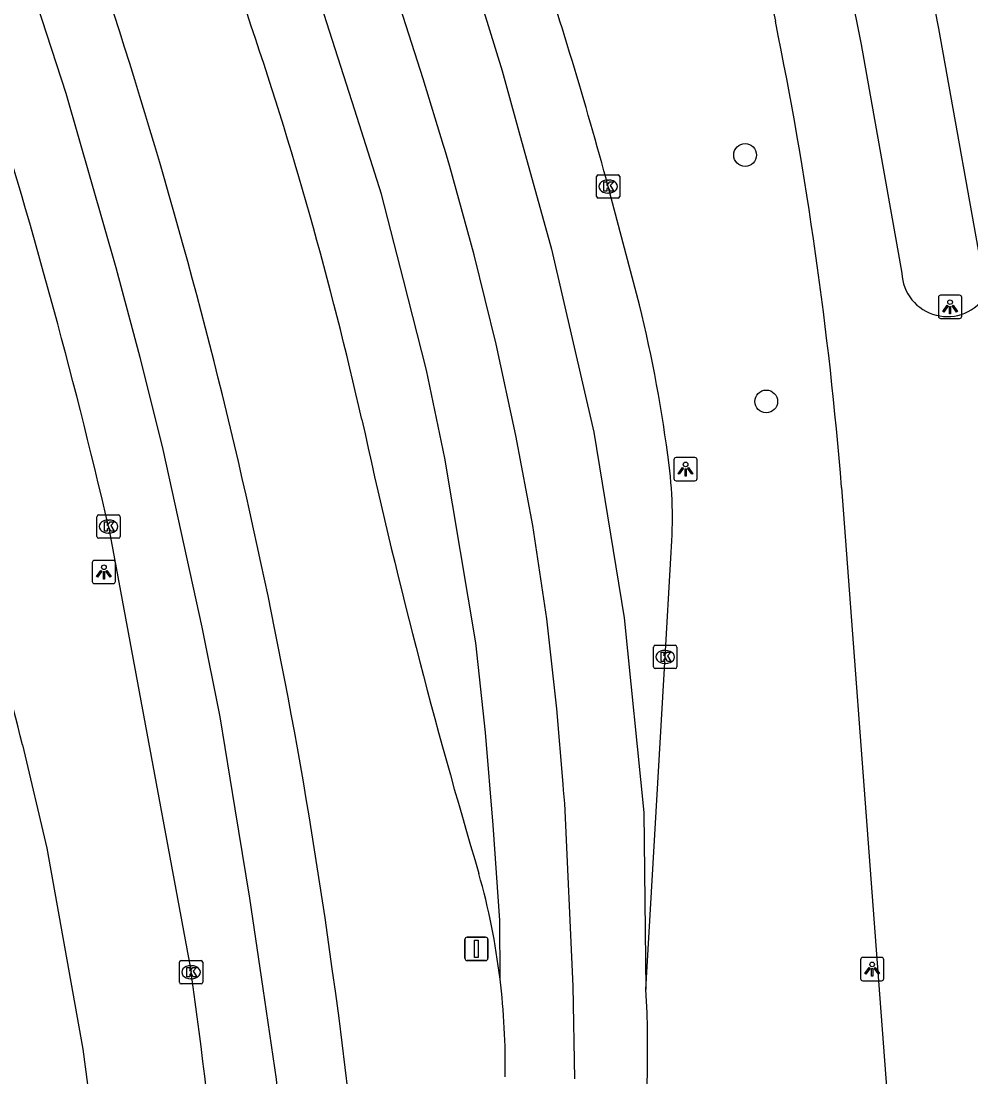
# Model space of a CAD drawing. Extents: x 159822 to 160765, y 380693 to 381634.
# Drawn here: x 160553.87 to 160594.63, y 381431.46 to 381476.79 of the extents above; entities that cross this region are included whole.
import ezdxf

# ---------------------------------------------------------------- set-up
doc = ezdxf.new("R2010")
doc.units = 0
for name, color, linetype in [('IMGEO_Boom', 7, 'Continuous'), ('IMGEO_Fietspad_gesloten', 7, 'Continuous'), ('IMGEO_Kolk', 7, 'Continuous'), ('IMGEO_Lichtpunt', 7, 'Continuous'), ('IMGEO_Rijbaan_regionaal_gesloten', 7, 'Continuous'), ('IMGEO_Verkeersbordpaal', 7, 'Continuous'), ('IMGEO_Voetpad_open', 7, 'Continuous')]:
    doc.layers.add(name, color=color, linetype=linetype)

msp = doc.modelspace()

# ---------------------------------------------------------------- linework, layer by layer
at = {"layer": 'IMGEO_Boom'}
for centre in [(160584.942, 381471.036), (160585.849, 381460.456)]:
    msp.add_circle(centre, 0.489, dxfattribs=at)
at = {"layer": 'IMGEO_Fietspad_gesloten'}
for points in [[(160575.768, 381499.685), (160581.57, 381493.516), (160582.725, 381491.138), (160583.724, 381487.762), (160585.765, 381479.02), (160586.241, 381476.785)], [(160588.019, 381485.249), (160589.921, 381475.779), (160591.662, 381465.969)], [(160589.082, 381456.76), (160590.47, 381438.252), (160591.778, 381420.755)], [(160553.926, 381445.717), (160554.972, 381441.28), (160556.527, 381432.658), (160557.674, 381423.886)]]:
    msp.add_lwpolyline(points, dxfattribs=at)
for centre, radius, start, end in [((160422.078, 381443.281), 167.547, 4.61446, 11.53517), ((160593.619, 381466.06), 1.959, 182.6504, 329.0474), ((160517.352, 381437.419), 37.503, 12.7828, 31.8868)]:
    msp.add_arc(centre, radius, start, end, dxfattribs=at)
at = {"layer": 'IMGEO_Kolk'}
for p, q in [((160578.564, 381469.258), (160578.564, 381470.11)), ((160578.639, 381470.184), (160579.491, 381470.184)), ((160579.565, 381470.11), (160579.565, 381469.258)), ((160579.052, 381469.964), (160579.077, 381469.964)), ((160579.075, 381469.404), (160579.05, 381469.404)), ((160579.491, 381469.184), (160578.639, 381469.184)), ((160557.126, 381454.659), (160557.126, 381455.511)), ((160557.201, 381455.585), (160558.053, 381455.585)), ((160557.614, 381455.365), (160557.639, 381455.365)), ((160558.127, 381455.511), (160558.127, 381454.659)), ((160557.637, 381454.805), (160557.612, 381454.805)), ((160558.053, 381454.585), (160557.201, 381454.585)), ((160581.013, 381449.063), (160581.013, 381449.915)), ((160581.088, 381449.989), (160581.94, 381449.989)), ((160581.501, 381449.769), (160581.526, 381449.769)), ((160582.014, 381449.915), (160582.014, 381449.063)), ((160581.94, 381448.989), (160581.088, 381448.989)), ((160581.524, 381449.209), (160581.499, 381449.209)), ((160560.666, 381435.528), (160560.666, 381436.38)), ((160560.741, 381436.454), (160561.593, 381436.454)), ((160561.154, 381436.234), (160561.179, 381436.234)), ((160561.667, 381436.38), (160561.667, 381435.528)), ((160561.177, 381435.674), (160561.152, 381435.674)), ((160561.593, 381435.454), (160560.741, 381435.454))]:
    msp.add_line(p, q, dxfattribs=at)
for points in [[(160578.564, 381469.258), (160578.564, 381470.11)], [(160578.639, 381470.184), (160579.491, 381470.184)], [(160579.565, 381470.11), (160579.565, 381469.258)], [(160578.885, 381469.884), (160579.008, 381469.884), (160579.008, 381469.733), (160579.138, 381469.884), (160579.302, 381469.884), (160579.156, 381469.733), (160579.309, 381469.484), (160579.157, 381469.484), (160579.072, 381469.648), (160579.008, 381469.581), (160579.008, 381469.484), (160578.885, 381469.484), (160578.885, 381469.884)], [(160579.491, 381469.184), (160578.639, 381469.184)], [(160557.126, 381454.659), (160557.126, 381455.511)], [(160557.201, 381455.585), (160558.053, 381455.585)], [(160557.447, 381455.285), (160557.57, 381455.285), (160557.57, 381455.134), (160557.7, 381455.285), (160557.864, 381455.285), (160557.718, 381455.134), (160557.871, 381454.885), (160557.719, 381454.885), (160557.634, 381455.049), (160557.57, 381454.982), (160557.57, 381454.885), (160557.447, 381454.885), (160557.447, 381455.285)], [(160558.127, 381455.511), (160558.127, 381454.659)], [(160558.053, 381454.585), (160557.201, 381454.585)], [(160581.013, 381449.063), (160581.013, 381449.915)], [(160581.088, 381449.989), (160581.94, 381449.989)], [(160582.014, 381449.915), (160582.014, 381449.063)], [(160581.334, 381449.689), (160581.457, 381449.689), (160581.457, 381449.538), (160581.587, 381449.689), (160581.751, 381449.689), (160581.605, 381449.538), (160581.758, 381449.289), (160581.606, 381449.289), (160581.521, 381449.453), (160581.457, 381449.386), (160581.457, 381449.289), (160581.334, 381449.289), (160581.334, 381449.689)], [(160581.94, 381448.989), (160581.088, 381448.989)], [(160560.666, 381435.528), (160560.666, 381436.38)], [(160560.741, 381436.454), (160561.593, 381436.454)], [(160560.987, 381436.154), (160561.11, 381436.154), (160561.11, 381436.003), (160561.24, 381436.154), (160561.404, 381436.154), (160561.258, 381436.003), (160561.411, 381435.754), (160561.259, 381435.754), (160561.174, 381435.918), (160561.11, 381435.851), (160561.11, 381435.754), (160560.987, 381435.754), (160560.987, 381436.154)], [(160561.667, 381436.38), (160561.667, 381435.528)], [(160561.593, 381435.454), (160560.741, 381435.454)]]:
    msp.add_lwpolyline(points, dxfattribs=at)
for centre, start, end in [((160578.641, 381470.108), 91.552, 178.448), ((160578.641, 381470.108), 91.552, 178.448), ((160579.489, 381470.108), 1.552, 88.448), ((160579.489, 381470.108), 1.552, 88.448), ((160578.641, 381469.26), 181.552, 268.448), ((160578.641, 381469.26), 181.552, 268.448), ((160579.489, 381469.26), 271.552, 358.448), ((160579.489, 381469.26), 271.552, 358.448), ((160557.203, 381455.509), 91.552, 178.448), ((160557.203, 381455.509), 91.552, 178.448), ((160558.051, 381455.509), 1.552, 88.448), ((160558.051, 381455.509), 1.552, 88.448), ((160557.203, 381454.661), 181.552, 268.448), ((160557.203, 381454.661), 181.552, 268.448), ((160558.051, 381454.661), 271.552, 358.448), ((160558.051, 381454.661), 271.552, 358.448), ((160581.09, 381449.913), 91.552, 178.448), ((160581.09, 381449.913), 91.552, 178.448), ((160581.938, 381449.913), 1.552, 88.448), ((160581.938, 381449.913), 1.552, 88.448), ((160581.09, 381449.065), 181.552, 268.448), ((160581.09, 381449.065), 181.552, 268.448), ((160581.938, 381449.065), 271.552, 358.448), ((160581.938, 381449.065), 271.552, 358.448), ((160560.743, 381436.378), 91.552, 178.448), ((160560.743, 381436.378), 91.552, 178.448), ((160561.591, 381436.378), 1.552, 88.448), ((160561.591, 381436.378), 1.552, 88.448), ((160560.743, 381435.53), 181.552, 268.448), ((160560.743, 381435.53), 181.552, 268.448), ((160561.591, 381435.53), 271.552, 358.448), ((160561.591, 381435.53), 271.552, 358.448)]:
    msp.add_arc(centre, 0.0765, start, end, dxfattribs=at)
for centre, major_axis, ratio, start_param, end_param in [((160579.051, 381469.684), (-0.387, 0.002), 0.722429, 4.712389, 7.853982), ((160579.076, 381469.684), (-0.39, 0.002), 0.717154, 1.570796, 4.712389), ((160557.613, 381455.085), (-0.387, 0.002), 0.722429, 4.712389, 7.853982), ((160557.638, 381455.085), (-0.39, 0.002), 0.717154, 1.570796, 4.712389), ((160581.5, 381449.489), (-0.387, 0.002), 0.722429, 4.712389, 7.853982), ((160581.525, 381449.489), (-0.39, 0.002), 0.717154, 1.570796, 4.712389), ((160561.153, 381435.954), (-0.387, 0.002), 0.722429, 4.712389, 7.853982), ((160561.178, 381435.954), (-0.39, 0.002), 0.717154, 1.570796, 4.712389)]:
    msp.add_ellipse(centre, major_axis=major_axis, ratio=ratio, start_param=start_param, end_param=end_param, dxfattribs=at)
at = {"layer": 'IMGEO_Lichtpunt'}
for p, q in [((160593.238, 381464.921), (160593.238, 381464.114)), ((160593.238, 381464.921), (160593.238, 381464.114)), ((160594.14, 381465.016), (160593.332, 381465.016)), ((160594.14, 381465.016), (160593.332, 381465.016)), ((160594.234, 381464.114), (160594.234, 381464.921)), ((160594.234, 381464.114), (160594.234, 381464.921)), ((160593.332, 381464.02), (160594.14, 381464.02)), ((160593.332, 381464.02), (160594.14, 381464.02)), ((160581.887, 381457.956), (160581.887, 381457.149)), ((160581.887, 381457.956), (160581.887, 381457.149)), ((160582.789, 381458.051), (160581.981, 381458.051)), ((160582.789, 381458.051), (160581.981, 381458.051)), ((160582.883, 381457.149), (160582.883, 381457.956)), ((160582.883, 381457.149), (160582.883, 381457.956)), ((160581.981, 381457.055), (160582.789, 381457.055)), ((160581.981, 381457.055), (160582.789, 381457.055)), ((160556.927, 381453.54), (160556.927, 381452.733)), ((160556.927, 381453.54), (160556.927, 381452.733)), ((160557.829, 381453.635), (160557.021, 381453.635)), ((160557.829, 381453.635), (160557.021, 381453.635)), ((160557.923, 381452.733), (160557.923, 381453.54)), ((160557.923, 381452.733), (160557.923, 381453.54)), ((160557.021, 381452.639), (160557.829, 381452.639)), ((160557.021, 381452.639), (160557.829, 381452.639)), ((160590.795, 381436.588), (160589.987, 381436.588)), ((160590.795, 381436.588), (160589.987, 381436.588)), ((160589.893, 381436.493), (160589.893, 381435.686)), ((160589.893, 381436.493), (160589.893, 381435.686)), ((160590.889, 381435.686), (160590.889, 381436.493)), ((160590.889, 381435.686), (160590.889, 381436.493)), ((160589.987, 381435.592), (160590.795, 381435.592)), ((160589.987, 381435.592), (160590.795, 381435.592))]:
    msp.add_line(p, q, dxfattribs=at)
for points in [[(160593.612, 381464.585), (160593.651, 381464.557), (160593.463, 381464.295), (160593.425, 381464.322), (160593.612, 381464.585)], [(160593.714, 381464.537), (160593.761, 381464.537), (160593.761, 381464.215), (160593.714, 381464.215), (160593.714, 381464.537)], [(160593.824, 381464.557), (160593.862, 381464.584), (160594.049, 381464.322), (160594.01, 381464.294), (160593.824, 381464.557)], [(160582.261, 381457.62), (160582.3, 381457.592), (160582.112, 381457.33), (160582.074, 381457.357), (160582.261, 381457.62)], [(160582.363, 381457.572), (160582.41, 381457.572), (160582.41, 381457.25), (160582.363, 381457.25), (160582.363, 381457.572)], [(160582.473, 381457.592), (160582.511, 381457.619), (160582.698, 381457.357), (160582.659, 381457.329), (160582.473, 381457.592)], [(160557.301, 381453.204), (160557.34, 381453.176), (160557.152, 381452.914), (160557.114, 381452.941), (160557.301, 381453.204)], [(160557.403, 381453.156), (160557.45, 381453.156), (160557.45, 381452.834), (160557.403, 381452.834), (160557.403, 381453.156)], [(160557.513, 381453.176), (160557.551, 381453.203), (160557.738, 381452.941), (160557.699, 381452.913), (160557.513, 381453.176)], [(160590.267, 381436.157), (160590.306, 381436.129), (160590.118, 381435.867), (160590.08, 381435.894), (160590.267, 381436.157)], [(160590.369, 381436.109), (160590.416, 381436.109), (160590.416, 381435.787), (160590.369, 381435.787), (160590.369, 381436.109)], [(160590.479, 381436.129), (160590.517, 381436.156), (160590.704, 381435.894), (160590.665, 381435.866), (160590.479, 381436.129)]]:
    msp.add_lwpolyline(points, dxfattribs=at)
for centre in [(160593.737, 381464.719), (160582.386, 381457.754), (160557.426, 381453.338), (160590.392, 381436.291)]:
    msp.add_circle(centre, 0.0994, dxfattribs=at)
for centre, start, end in [((160593.332, 381464.921), 90, 180), ((160593.332, 381464.921), 90, 180), ((160594.14, 381464.921), 0, 90), ((160594.14, 381464.921), 0, 90), ((160593.332, 381464.114), 180, 270), ((160593.332, 381464.114), 180, 270), ((160594.14, 381464.114), 270, 0), ((160594.14, 381464.114), 270, 360), ((160581.981, 381457.956), 90, 180), ((160581.981, 381457.956), 90, 180), ((160582.789, 381457.956), 0, 90), ((160582.789, 381457.956), 0, 90), ((160581.981, 381457.149), 180, 270), ((160581.981, 381457.149), 180, 270), ((160582.789, 381457.149), 270, 0), ((160582.789, 381457.149), 270, 360), ((160557.021, 381453.54), 90, 180), ((160557.021, 381453.54), 90, 180), ((160557.829, 381453.54), 0, 90), ((160557.829, 381453.54), 0, 90), ((160557.021, 381452.733), 180, 270), ((160557.021, 381452.733), 180, 270), ((160557.829, 381452.733), 270, 0), ((160557.829, 381452.733), 270, 360), ((160589.987, 381436.493), 90, 180), ((160589.987, 381436.493), 90, 180), ((160590.795, 381436.493), 0, 90), ((160590.795, 381436.493), 0, 90), ((160589.987, 381435.686), 180, 270), ((160589.987, 381435.686), 180, 270), ((160590.795, 381435.686), 270, 0), ((160590.795, 381435.686), 270, 360)]:
    msp.add_arc(centre, 0.0946, start, end, dxfattribs=at)
at = {"layer": 'IMGEO_Rijbaan_regionaal_gesloten'}
for points in [[(160560.915, 381515.584), (160572.099, 381482.486), (160574.514, 381474.647), (160575.235, 381472.047), (160576.637, 381466.993), (160578.455, 381459.132), (160579.751, 381451.169), (160580.59, 381442.812), (160580.687, 381435.207)], [(160577.637, 381431.378), (160577.558, 381435.353), (160577.198, 381443.194), (160577.152, 381443.766), (160577.131, 381444.026), (160576.868, 381447.267), (160576.426, 381451.129), (160575.83, 381455.139), (160575.109, 381458.996), (160574.264, 381462.92), (160573.321, 381466.746), (160572.273, 381470.544), (160572.052, 381471.271), (160572, 381471.442), (160571.127, 381474.314), (160569.779, 381478.511), (160558.908, 381510.446), (160557.327, 381515.074)], [(160574.426, 381435.658), (160574.414, 381438.174), (160574.13, 381442.263), (160573.794, 381446.244), (160573.385, 381450.089), (160572.05, 381458.022), (160571.275, 381461.799), (160570.282, 381465.685), (160569.344, 381469.357), (160568.19, 381472.968), (160566.752, 381477.473), (160553.886, 381514.584)], [(160542.207, 381512.934), (160553.927, 381479.42), (160555.787, 381473.689), (160557.943, 381466.212), (160558.973, 381462.361), (160559.957, 381458.401), (160561.633, 381450.766), (160562.395, 381446.923), (160563.044, 381442.966), (160563.672, 381439.14), (160564.246, 381435.25), (160564.819, 381431.36), (160565.2, 381427.376), (160565.57, 381423.498), (160565.893, 381419.508), (160566.526, 381402.451), (160565.696, 381385.754), (160564.985, 381378.219)], [(160580.414, 381464.609), (160579.064, 381469.683)], [(160557.628, 381455.085), (160561.168, 381435.954)], [(160580.687, 381435.207), (160581.512, 381449.489), (160581.748, 381453.73)], [(160580.743, 381434.208), (160580.687, 381435.207)]]:
    msp.add_lwpolyline(points, dxfattribs=at)
for centre, radius, start, end in [((160330.559, 381403.57), 238.893, 7.82542, 19.16028), ((160399.24, 381421.136), 186.262, 15.10791, 18.57498), ((160403.215, 381422.326), 169.451, 12.73667, 18.86204), ((160302.674, 381395.724), 261.773, 13.10662, 17.59481), ((160518.151, 381449.56), 64.056, 7.32624, 13.58813), ((160828.353, 381516.199), 265.93, 192.2698, 196.60766), ((160562.557, 381455.422), 19.265, 354.9604, 6.8738), ((160544.448, 381432), 30.2, 6.9578, 15.7398), ((160349.633, 381405.967), 213.65, 357.0356, 8.06844), ((160359.336, 381406.645), 209.967, 358.73913, 8.06338), ((160544.428, 381431.996), 30.221, 358.9879, 6.9603), ((160359.168, 381432.711), 221.58, 357.82213, 0.38698)]:
    msp.add_arc(centre, radius, start, end, dxfattribs=at)
at = {"layer": 'IMGEO_Verkeersbordpaal'}
for p, q in [((160572.915, 381436.557), (160572.915, 381437.357)), ((160572.915, 381437.357), (160572.915, 381436.557)), ((160573.015, 381437.457), (160573.805, 381437.457)), ((160573.805, 381437.457), (160573.015, 381437.457)), ((160573.905, 381437.357), (160573.905, 381436.557)), ((160573.905, 381436.557), (160573.905, 381437.357)), ((160573.805, 381436.457), (160573.015, 381436.457)), ((160573.015, 381436.457), (160573.805, 381436.457))]:
    msp.add_line(p, q, dxfattribs=at)
msp.add_lwpolyline([(160573.335, 381437.332), (160573.485, 381437.332), (160573.485, 381436.582), (160573.335, 381436.582), (160573.335, 381437.332)], dxfattribs=at)
for centre, start, end in [((160573.015, 381437.357), 90, 180), ((160573.015, 381437.357), 90, 180), ((160573.805, 381437.357), 0, 90), ((160573.805, 381437.357), 360, 90), ((160573.015, 381436.557), 180, 270), ((160573.015, 381436.557), 180, 270), ((160573.805, 381436.557), 270, 0), ((160573.805, 381436.557), 270, 0)]:
    msp.add_arc(centre, 0.1, start, end, dxfattribs=at)
at = {"layer": 'IMGEO_Voetpad_open'}
msp.add_lwpolyline([(160595.299, 381465.052), (160593.253, 381476.474), (160591.399, 381485.938), (160591.004, 381487.921), (160589.441, 381493.201)], dxfattribs=at)

doc.saveas('drawing.dxf')
